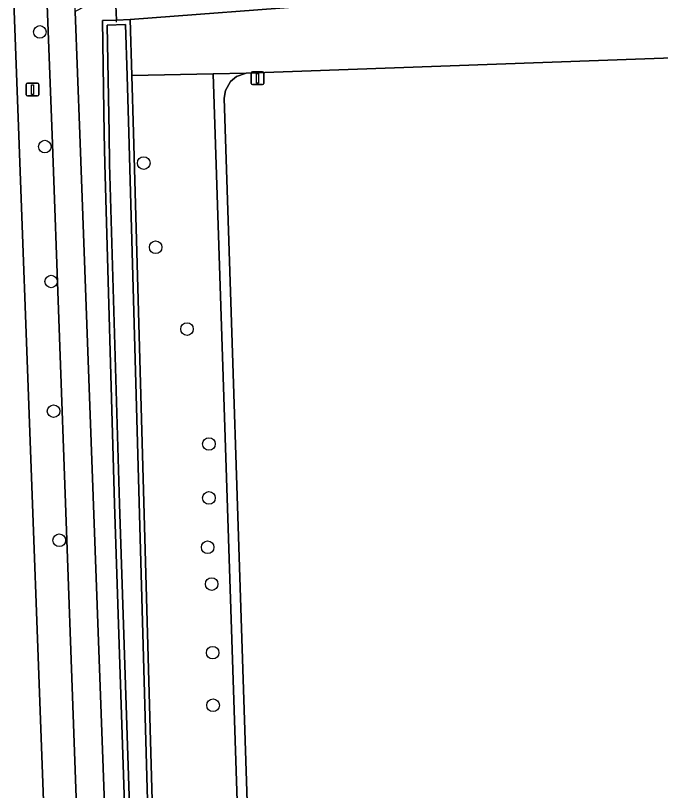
# Model space of a CAD drawing. Extents: x 162510 to 163918, y 388494 to 389774.
# Drawn here: x 162555.2 to 162605.4, y 388847.4 to 388907.7 of the extents above; entities that cross this region are included whole.
import ezdxf

# ---------------------------------------------------------------- set-up
doc = ezdxf.new("R2010")
doc.units = 0
for name, color, linetype in [('IMGEO_Berm_groen', 7, 'Continuous'), ('IMGEO_Boom', 7, 'Continuous'), ('IMGEO_Duiker', 7, 'Continuous'), ('IMGEO_Grasland_overig', 7, 'Continuous'), ('IMGEO_Groenvoorziening', 7, 'Continuous'), ('IMGEO_Hek', 7, 'Continuous'), ('IMGEO_Lichtmast', 7, 'Continuous'), ('IMGEO_Loofbos', 7, 'Continuous'), ('IMGEO_Oever', 7, 'Continuous'), ('IMGEO_Rijbaan_lokaal_gesloten', 7, 'Continuous'), ('IMGEO_Voetpad_open', 7, 'Continuous'), ('IMGEO_Waterloop', 7, 'Continuous')]:
    doc.layers.add(name, color=color, linetype=linetype)

msp = doc.modelspace()

# ---------------------------------------------------------------- linework, layer by layer
at = {"layer": 'IMGEO_Berm_groen'}
for points in [[(162549.626, 389079.22), (162550.263, 389055.871), (162552.144, 389000), (162554.359, 388928.112), (162555.469, 388898.319), (162558.904, 388806.077), (162560.995, 388750), (162561.443, 388736.386)], [(162563.95, 388733.704), (162563.283, 388750), (162563.129, 388758.765), (162561.333, 388808.202), (162558.056, 388898.382), (162557.64, 388909.822)]]:
    msp.add_lwpolyline(points, dxfattribs=at)
at = {"layer": 'IMGEO_Boom'}
for centre in [(162557.111, 388906.38), (162557.497, 388897.465), (162565.192, 388896.18), (162566.118, 388889.636), (162557.99, 388886.977), (162568.558, 388883.28), (162558.178, 388876.893), (162570.261, 388874.346), (162570.261, 388870.152), (162558.619, 388866.862), (162570.16, 388866.316), (162570.475, 388863.454), (162570.553, 388858.12), (162570.585, 388854.032)]:
    msp.add_circle(centre, 0.489, dxfattribs=at)
at = {"layer": 'IMGEO_Duiker'}
msp.add_lwpolyline([(162563.083, 388907.137), (162563.075, 388907.302), (162562.968, 388909.608), (162562.884, 388911.41), (162562.861, 388911.906), (162562.853, 388912.022)], dxfattribs=at)
at = {"layer": 'IMGEO_Grasland_overig'}
msp.add_lwpolyline([(162624.728, 388924.763), (162621.182, 388924.915), (162617.1, 388925.781), (162600.985, 388925.217), (162598.939, 388924.91), (162594.576, 388923.478), (162585.281, 388919.419), (162574.616, 388915.42), (162562.968, 388909.608), (162563.075, 388907.302), (162564.138, 388907.346), (162579.188, 388908.487), (162582.543, 388908.673), (162586.016, 388909.208), (162589.2, 388911.235), (162591.276, 388913.312), (162595.016, 388915.557), (162602.021, 388918.902), (162607.311, 388919.836), (162614.857, 388920.843), (162623.805, 388920.843)], close=True, dxfattribs=at)
at = {"layer": 'IMGEO_Groenvoorziening'}
msp.add_lwpolyline([(162562.968, 388909.608), (162559.856, 388907.965), (162560.209, 388898.434), (162563.548, 388808.329), (162565.028, 388758.832), (162565.371, 388750), (162566.013, 388733.498), (162567.715, 388733.528), (162567.723, 388735.323), (162566.899, 388750), (162566.934, 388752.4), (162566.625, 388758.14), (162562.928, 388869.681), (162562.164, 388896.116), (162562.125, 388898.48), (162561.978, 388907.257), (162563.075, 388907.302)], close=True, dxfattribs=at)
for points in [[(162607.763, 388747.898), (162604.429, 388828.316), (162671.968, 388831.096), (162672.12, 388827.526), (162677.589, 388827.631), (162679.535, 388858.419), (162678.654, 388858.52), (162678.914, 388861.117), (162676.837, 388861.471), (162675.524, 388893.561), (162674.399, 388895.095), (162674.007, 388904.963), (162673.846, 388905.416), (162673.439, 388906.008), (162672.868, 388906.445), (162672.191, 388906.685), (162667.1, 388906.556), (162620.042, 388904.86), (162573.157, 388903.164), (162572.399, 388902.907), (162571.936, 388902.521), (162571.544, 388901.823), (162571.458, 388901.227), (162576.503, 388746.666)], [(162576.503, 388746.666), (162571.458, 388901.227), (162571.544, 388901.823), (162571.936, 388902.521), (162572.399, 388902.907), (162573.157, 388903.164), (162570.603, 388903.112), (162575.652, 388750)]]:
    msp.add_lwpolyline(points, dxfattribs=at)
at = {"layer": 'IMGEO_Hek'}
msp.add_lwpolyline([(162575.652, 388750), (162570.603, 388903.112)], dxfattribs=at)
at = {"layer": 'IMGEO_Lichtmast'}
for p, q in [((162573.547, 388902.379), (162573.547, 388903.179)), ((162573.547, 388903.179), (162573.547, 388902.379)), ((162573.647, 388903.279), (162574.437, 388903.279)), ((162574.437, 388903.279), (162573.647, 388903.279)), ((162574.537, 388903.179), (162574.537, 388902.379)), ((162574.537, 388902.379), (162574.537, 388903.179)), ((162556.042, 388901.499), (162556.042, 388902.299)), ((162556.042, 388902.299), (162556.042, 388901.499)), ((162556.142, 388902.399), (162556.932, 388902.399)), ((162556.932, 388902.399), (162556.142, 388902.399)), ((162557.032, 388902.299), (162557.032, 388901.499)), ((162557.032, 388901.499), (162557.032, 388902.299)), ((162574.437, 388902.279), (162573.647, 388902.279)), ((162573.647, 388902.279), (162574.437, 388902.279)), ((162556.932, 388901.399), (162556.142, 388901.399)), ((162556.142, 388901.399), (162556.932, 388901.399))]:
    msp.add_line(p, q, dxfattribs=at)
for points in [[(162573.967, 388903.154), (162574.117, 388903.154), (162574.117, 388902.404), (162573.967, 388902.404), (162573.967, 388903.154)], [(162556.462, 388902.274), (162556.612, 388902.274), (162556.612, 388901.524), (162556.462, 388901.524), (162556.462, 388902.274)]]:
    msp.add_lwpolyline(points, dxfattribs=at)
for centre, start, end in [((162573.647, 388903.179), 90, 180), ((162573.647, 388903.179), 90, 180), ((162574.437, 388903.179), 0, 90), ((162574.437, 388903.179), 360, 90), ((162556.142, 388902.299), 90, 180), ((162556.142, 388902.299), 90, 180), ((162556.932, 388902.299), 0, 90), ((162556.932, 388902.299), 360, 90), ((162573.647, 388902.379), 180, 270), ((162573.647, 388902.379), 180, 270), ((162574.437, 388902.379), 270, 0), ((162574.437, 388902.379), 270, 0), ((162556.142, 388901.499), 180, 270), ((162556.142, 388901.499), 180, 270), ((162556.932, 388901.499), 270, 0), ((162556.932, 388901.499), 270, 0)]:
    msp.add_arc(centre, 0.1, start, end, dxfattribs=at)
at = {"layer": 'IMGEO_Loofbos'}
for points in [[(162573.157, 388903.164), (162620.042, 388904.86), (162623.805, 388920.843), (162614.857, 388920.843), (162607.311, 388919.836), (162602.021, 388918.902), (162595.016, 388915.557), (162591.276, 388913.312), (162589.2, 388911.235), (162586.016, 388909.208), (162582.543, 388908.673), (162579.188, 388908.487), (162564.138, 388907.346), (162564.26, 388902.984), (162570.603, 388903.112)], [(162564.26, 388902.984), (162564.385, 388898.535), (162566.462, 388824.402), (162567.754, 388787.084), (162568.598, 388768.843), (162569.344, 388758.007), (162568.107, 388758.067), (162566.625, 388758.14), (162566.934, 388752.4), (162568.391, 388752.449), (162570.312, 388752.513), (162570.325, 388750), (162570.403, 388735.113), (162569.141, 388735.212), (162567.723, 388735.323), (162567.715, 388733.528), (162569.141, 388733.553), (162576.205, 388733.677), (162575.652, 388750), (162570.603, 388903.112)]]:
    msp.add_lwpolyline(points, close=True, dxfattribs=at)
at = {"layer": 'IMGEO_Oever'}
for points in [[(162564.385, 388898.535), (162564.26, 388902.984), (162564.138, 388907.346), (162563.075, 388907.302), (162561.978, 388907.257), (162562.125, 388898.48), (162562.164, 388896.116), (162562.928, 388869.681), (162566.625, 388758.14), (162568.107, 388758.067), (162569.344, 388758.007), (162568.598, 388768.843), (162567.754, 388787.084), (162566.462, 388824.402)], [(162564.019, 388898.525), (162566.097, 388824.391), (162567.389, 388787.069), (162568.233, 388768.822), (162568.951, 388758.392), (162566.979, 388758.489), (162563.293, 388869.692), (162562.53, 388896.124), (162562.491, 388898.486), (162562.35, 388906.906), (162563.783, 388906.965), (162563.894, 388902.974)]]:
    msp.add_lwpolyline(points, close=True, dxfattribs=at)
at = {"layer": 'IMGEO_Rijbaan_lokaal_gesloten'}
msp.add_lwpolyline([(162552.144, 389000), (162550.263, 389055.871), (162549.626, 389079.22), (162548.836, 389103.513), (162542.643, 389103.346), (162542.794, 389097.755), (162542.807, 389085.766), (162543.035, 389082.812), (162543.082, 389082.281), (162543.807, 389066.604), (162545.973, 389000), (162547.592, 388951.292), (162547.973, 388940.397), (162548.457, 388926.534), (162549.378, 388906.825), (162549.343, 388893.807), (162549.76, 388888.779), (162552.828, 388805.923), (162558.904, 388806.077), (162555.469, 388898.319), (162554.359, 388928.112)], close=True, dxfattribs=at)
at = {"layer": 'IMGEO_Voetpad_open'}
msp.add_lwpolyline([(162560.209, 388898.434), (162559.856, 388907.965), (162559.784, 388909.9), (162557.64, 388909.822), (162558.056, 388898.382), (162561.333, 388808.202), (162563.548, 388808.329)], close=True, dxfattribs=at)
at = {"layer": 'IMGEO_Waterloop'}
msp.add_lwpolyline([(162564.019, 388898.525), (162563.894, 388902.974), (162563.783, 388906.965), (162562.35, 388906.906), (162562.491, 388898.486), (162562.53, 388896.124), (162563.293, 388869.692), (162566.979, 388758.489), (162568.951, 388758.392), (162568.233, 388768.822), (162567.389, 388787.069), (162566.097, 388824.391)], close=True, dxfattribs=at)

doc.saveas('drawing.dxf')
